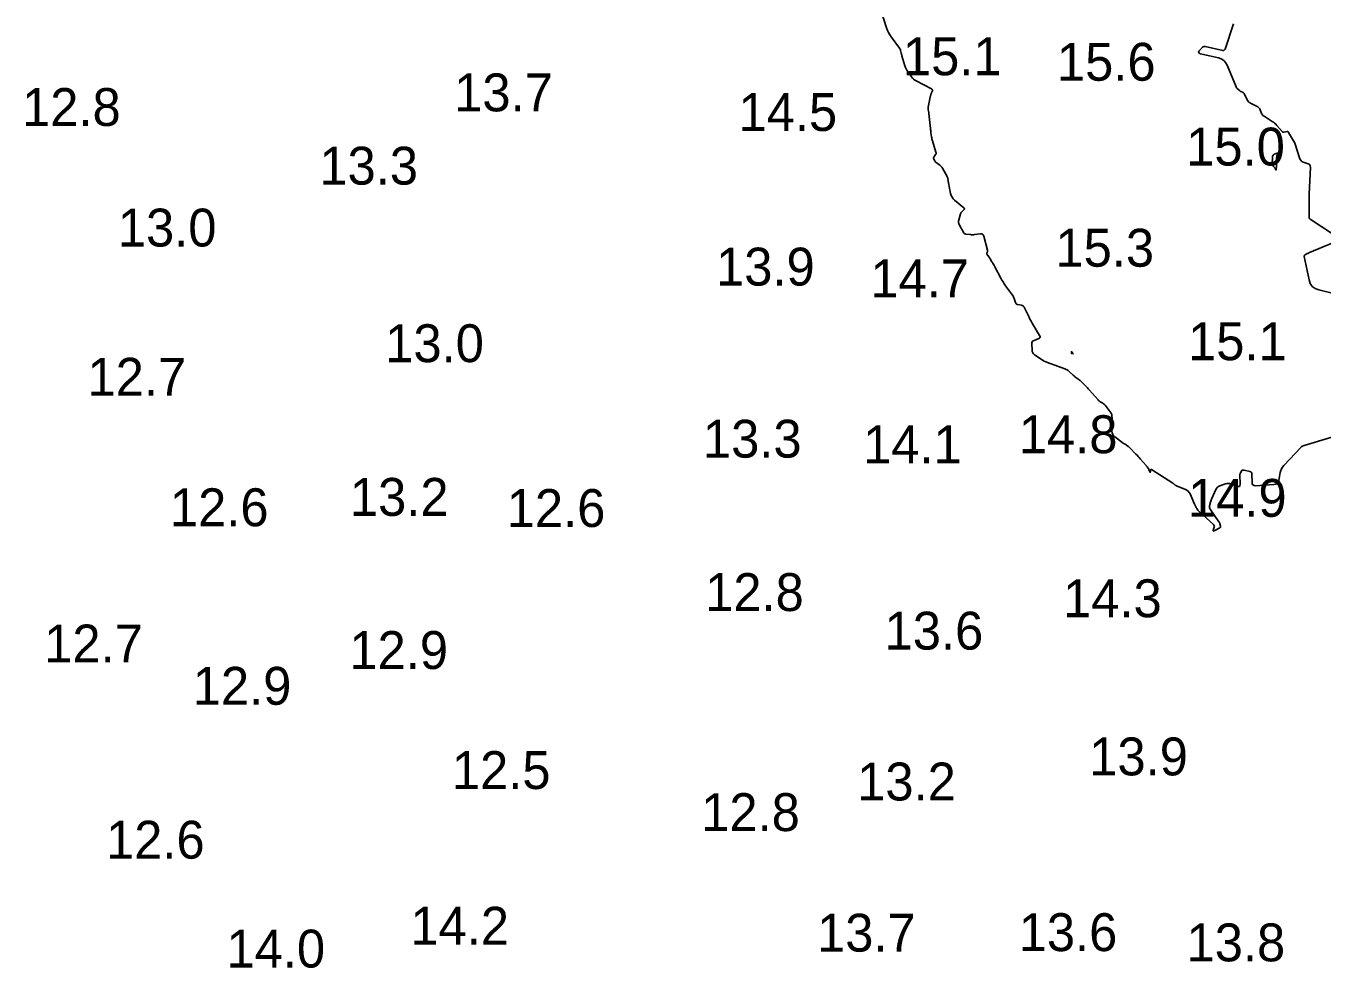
# Model space of a CAD drawing. Extents: x 1023796 to 1112670, y 656573 to 837340.
# Drawn here: x 1101102.5 to 1101273.4, y 688663.5 to 688787.8 of the extents above; entities that cross this region are included whole.
import ezdxf

# ---------------------------------------------------------------- set-up
doc = ezdxf.new("R2010")
doc.units = 0
doc.layers.add('V-CHAN-CONT-15FT', color=7, linetype='Continuous')
doc.layers.add('V-TOPO-SOUN', color=7, linetype='Continuous')

msp = doc.modelspace()

# ---------------------------------------------------------------- linework, layer by layer
at = {"layer": 'V-CHAN-CONT-15FT'}
for points in [[(1101277.51, 688734.4), (1101271.09, 688732.48), (1101271.05, 688732.47), (1101271.01, 688732.46), (1101270.98, 688732.44), (1101270.94, 688732.42), (1101270.8, 688732.34), (1101270.77, 688732.32), (1101270.74, 688732.3), (1101270.71, 688732.27), (1101270.68, 688732.24), (1101268.4, 688729.81), (1101268.23, 688729.61), (1101268.1, 688729.39), (1101268, 688729.16), (1101267.93, 688728.9), (1101267.73, 688727.86), (1101267.65, 688727.63), (1101267.52, 688727.46), (1101267.33, 688727.35), (1101267.09, 688727.31), (1101264.67, 688727.16), (1101264.47, 688727.18), (1101264.33, 688727.26), (1101264.24, 688727.4), (1101264.21, 688727.59), (1101264.19, 688728.69), (1101264.17, 688728.81), (1101264.12, 688728.91), (1101264.04, 688728.98), (1101263.92, 688729.02), (1101263.18, 688729.19), (1101263.15, 688729.19), (1101263.12, 688729.2), (1101263.09, 688729.2), (1101263.06, 688729.21), (1101262.94, 688729.22), (1101262.92, 688729.22), (1101262.89, 688729.21), (1101262.87, 688729.19), (1101262.86, 688729.17), (1101262.68, 688728.87), (1101262.65, 688728.81), (1101262.63, 688728.74), (1101262.62, 688728.68), (1101262.61, 688728.61), (1101262.63, 688727.34), (1101262.61, 688727.17), (1101262.54, 688727.07), (1101262.42, 688727.04), (1101262.25, 688727.08), (1101261.46, 688727.4), (1101261.27, 688727.45), (1101261.09, 688727.47), (1101260.9, 688727.46), (1101260.72, 688727.41), (1101259.98, 688727.14), (1101259.8, 688727.06), (1101259.66, 688726.95), (1101259.53, 688726.81), (1101259.44, 688726.65), (1101258.9, 688725.48), (1101258.85, 688725.36), (1101258.81, 688725.24), (1101258.77, 688725.12), (1101258.74, 688725), (1101258.62, 688724.5), (1101258.61, 688724.38), (1101258.62, 688724.26), (1101258.65, 688724.15), (1101258.71, 688724.04), (1101259.85, 688722.41), (1101259.9, 688722.34), (1101259.93, 688722.27), (1101259.96, 688722.2), (1101259.98, 688722.12), (1101260.07, 688721.81), (1101260.07, 688721.74), (1101260.06, 688721.67), (1101260.02, 688721.62), (1101259.96, 688721.58), (1101259.21, 688721.2), (1101259.14, 688721.17), (1101259.09, 688721.18), (1101259.08, 688721.22), (1101259.09, 688721.3), (1101259.22, 688721.7), (1101259.24, 688721.79), (1101259.23, 688721.88), (1101259.19, 688721.96), (1101259.13, 688722.03), (1101257.24, 688723.74), (1101257.19, 688723.79), (1101257.15, 688723.83), (1101257.11, 688723.88), (1101257.07, 688723.93), (1101256.92, 688724.16), (1101256.89, 688724.2), (1101256.86, 688724.25), (1101256.84, 688724.3), (1101256.82, 688724.35), (1101256.73, 688724.54), (1101256.71, 688724.59), (1101256.69, 688724.64), (1101256.67, 688724.69), (1101256.64, 688724.74), (1101256.03, 688726.07), (1101255.92, 688726.26), (1101255.78, 688726.42), (1101255.61, 688726.56), (1101255.42, 688726.66), (1101254.24, 688727.16), (1101254.2, 688727.18), (1101254.15, 688727.2), (1101254.11, 688727.22), (1101254.08, 688727.25), (1101253.93, 688727.37), (1101253.89, 688727.4), (1101253.85, 688727.42), (1101253.81, 688727.45), (1101253.77, 688727.48), (1101250.96, 688729.29), (1101250.91, 688729.32), (1101250.87, 688729.31), (1101250.85, 688729.29), (1101250.83, 688729.24), (1101250.8, 688728.98), (1101250.79, 688728.93), (1101250.77, 688728.92), (1101250.75, 688728.93), (1101250.73, 688728.97), (1101250.61, 688729.31), (1101250.59, 688729.36), (1101250.56, 688729.41), (1101250.54, 688729.45), (1101250.5, 688729.49), (1101250.37, 688729.66), (1101250.34, 688729.7), (1101250.31, 688729.74), (1101250.27, 688729.78), (1101250.24, 688729.82), (1101249.47, 688730.71), (1101249.33, 688730.88), (1101249.18, 688731.03), (1101249.04, 688731.19), (1101248.89, 688731.34), (1101248.06, 688732.18), (1101248.01, 688732.23), (1101247.97, 688732.27), (1101247.92, 688732.31), (1101247.87, 688732.35), (1101247.63, 688732.54), (1101247.6, 688732.56), (1101247.57, 688732.58), (1101247.53, 688732.6), (1101247.5, 688732.62), (1101247.35, 688732.68), (1101247.32, 688732.7), (1101247.28, 688732.72), (1101247.25, 688732.74), (1101247.22, 688732.76), (1101246.12, 688733.59), (1101245.95, 688733.75), (1101245.83, 688733.93), (1101245.76, 688734.14), (1101245.73, 688734.37), (1101245.76, 688736.12), (1101245.74, 688736.33), (1101245.7, 688736.53), (1101245.61, 688736.72), (1101245.5, 688736.9), (1101244.82, 688737.78), (1101244.76, 688737.86), (1101244.69, 688737.92), (1101244.62, 688737.98), (1101244.53, 688738.03), (1101244.2, 688738.23), (1101244.12, 688738.28), (1101244.04, 688738.34), (1101243.97, 688738.4), (1101243.91, 688738.47), (1101242.73, 688739.82), (1101242.62, 688739.94), (1101242.5, 688740.07), (1101242.39, 688740.19), (1101242.27, 688740.31), (1101241.7, 688740.86), (1101241.62, 688740.94), (1101241.53, 688741.02), (1101241.44, 688741.09), (1101241.35, 688741.16), (1101240.99, 688741.44), (1101240.9, 688741.5), (1101240.81, 688741.58), (1101240.73, 688741.65), (1101240.64, 688741.73), (1101240.09, 688742.24), (1101239.97, 688742.35), (1101239.83, 688742.44), (1101239.69, 688742.51), (1101239.54, 688742.58), (1101237.23, 688743.41), (1101237.01, 688743.5), (1101236.8, 688743.6), (1101236.59, 688743.72), (1101236.39, 688743.85), (1101235.53, 688744.44), (1101235.39, 688744.56), (1101235.29, 688744.7), (1101235.22, 688744.86), (1101235.2, 688745.05), (1101235.16, 688745.88), (1101235.18, 688746.03), (1101235.23, 688746.16), (1101235.32, 688746.26), (1101235.46, 688746.33), (1101236.07, 688746.57), (1101236.19, 688746.64), (1101236.26, 688746.73), (1101236.26, 688746.84), (1101236.2, 688746.97), (1101235.34, 688748.38), (1101235.2, 688748.62), (1101235.06, 688748.87), (1101234.92, 688749.13), (1101234.8, 688749.38), (1101234.15, 688750.71), (1101234.09, 688750.81), (1101234.01, 688750.88), (1101233.91, 688750.94), (1101233.8, 688750.97), (1101233.31, 688751.05), (1101233.2, 688751.09), (1101233.11, 688751.14), (1101233.05, 688751.23), (1101233, 688751.33), (1101232.85, 688751.84), (1101232.81, 688751.96), (1101232.76, 688752.08), (1101232.7, 688752.19), (1101232.63, 688752.3), (1101231.7, 688753.55), (1101231.53, 688753.79), (1101231.37, 688754.04), (1101231.21, 688754.3), (1101231.07, 688754.56), (1101230.31, 688756.03), (1101230.27, 688756.09), (1101230.24, 688756.15), (1101230.21, 688756.21), (1101230.18, 688756.26), (1101230.04, 688756.49), (1101230.01, 688756.55), (1101229.97, 688756.61), (1101229.94, 688756.66), (1101229.91, 688756.72), (1101229.68, 688757.1), (1101229.64, 688757.17), (1101229.59, 688757.24), (1101229.55, 688757.3), (1101229.5, 688757.37), (1101229.27, 688757.67), (1101229.25, 688757.71), (1101229.23, 688757.76), (1101229.23, 688757.8), (1101229.24, 688757.85), (1101229.3, 688758.04), (1101229.31, 688758.08), (1101229.32, 688758.13), (1101229.32, 688758.18), (1101229.31, 688758.23), (1101228.82, 688760.1), (1101228.76, 688760.25), (1101228.67, 688760.35), (1101228.55, 688760.4), (1101228.39, 688760.4), (1101227.6, 688760.29), (1101227.47, 688760.28), (1101227.34, 688760.27), (1101227.21, 688760.28), (1101227.08, 688760.29), (1101226.48, 688760.36), (1101226.4, 688760.38), (1101226.33, 688760.41), (1101226.26, 688760.46), (1101226.21, 688760.53), (1101226.03, 688760.83), (1101225.99, 688760.91), (1101225.94, 688760.98), (1101225.9, 688761.06), (1101225.85, 688761.14), (1101225.57, 688761.63), (1101225.52, 688761.74), (1101225.49, 688761.85), (1101225.49, 688761.97), (1101225.51, 688762.08), (1101225.78, 688763.02), (1101225.81, 688763.11), (1101225.85, 688763.19), (1101225.9, 688763.26), (1101225.96, 688763.33), (1101226.22, 688763.58), (1101226.27, 688763.65), (1101226.28, 688763.71), (1101226.26, 688763.77), (1101226.21, 688763.83), (1101224.98, 688764.85), (1101224.79, 688765.03), (1101224.64, 688765.23), (1101224.53, 688765.46), (1101224.46, 688765.71), (1101224.18, 688767.13), (1101224.16, 688767.2), (1101224.15, 688767.27), (1101224.14, 688767.34), (1101224.13, 688767.41), (1101224.08, 688767.7), (1101224.07, 688767.77), (1101224.04, 688767.84), (1101224.02, 688767.9), (1101223.99, 688767.97), (1101223.37, 688769.07), (1101223.3, 688769.18), (1101223.23, 688769.28), (1101223.14, 688769.36), (1101223.04, 688769.45), (1101222.53, 688769.82), (1101222.48, 688769.87), (1101222.43, 688769.92), (1101222.39, 688769.97), (1101222.36, 688770.03), (1101222.23, 688770.27), (1101222.2, 688770.33), (1101222.2, 688770.39), (1101222.21, 688770.45), (1101222.24, 688770.51), (1101222.46, 688770.85), (1101222.5, 688770.93), (1101222.53, 688771.01), (1101222.53, 688771.09), (1101222.51, 688771.18), (1101222.06, 688772.65), (1101222.02, 688772.78), (1101221.99, 688772.92), (1101221.96, 688773.05), (1101221.94, 688773.19), (1101221.86, 688773.74), (1101221.84, 688773.88), (1101221.83, 688774.02), (1101221.81, 688774.16), (1101221.8, 688774.3), (1101221.6, 688776.27), (1101221.59, 688776.34), (1101221.58, 688776.41), (1101221.57, 688776.48), (1101221.56, 688776.55), (1101221.51, 688776.82), (1101221.5, 688776.89), (1101221.5, 688776.96), (1101221.5, 688777.02), (1101221.51, 688777.09), (1101221.82, 688778.64), (1101221.83, 688778.71), (1101221.85, 688778.78), (1101221.88, 688778.85), (1101221.9, 688778.92), (1101222.06, 688779.28), (1101222.07, 688779.3), (1101222.07, 688779.33), (1101222.07, 688779.35), (1101222.06, 688779.37), (1101222.01, 688779.46), (1101222, 688779.48), (1101221.98, 688779.5), (1101221.97, 688779.51), (1101221.95, 688779.53), (1101219.91, 688780.57), (1101219.73, 688780.68), (1101219.57, 688780.81), (1101219.42, 688780.95), (1101219.29, 688781.11), (1101218.8, 688781.81), (1101218.69, 688781.98), (1101218.59, 688782.17), (1101218.51, 688782.36), (1101218.44, 688782.56), (1101218.04, 688783.87), (1101218.02, 688783.96), (1101217.99, 688784.04), (1101217.97, 688784.13), (1101217.94, 688784.22), (1101217.85, 688784.58), (1101217.83, 688784.67), (1101217.79, 688784.75), (1101217.75, 688784.83), (1101217.7, 688784.91), (1101216.62, 688786.38), (1101216.43, 688786.66), (1101216.27, 688786.95), (1101216.13, 688787.25), (1101216.01, 688787.57), (1101214.88, 688791.02)], [(1101261.77, 688788.12), (1101260.66, 688784.78), (1101260.65, 688784.75), (1101260.63, 688784.72), (1101260.61, 688784.7), (1101260.58, 688784.68), (1101260.47, 688784.61), (1101260.44, 688784.6), (1101260.42, 688784.59), (1101260.39, 688784.59), (1101260.35, 688784.59), (1101258.04, 688785.12), (1101257.94, 688785.13), (1101257.85, 688785.12), (1101257.76, 688785.08), (1101257.68, 688785.01), (1101257.26, 688784.57), (1101257.25, 688784.56), (1101257.24, 688784.55), (1101257.23, 688784.54), (1101257.22, 688784.52), (1101257.17, 688784.46), (1101257.16, 688784.45), (1101257.16, 688784.44), (1101257.16, 688784.43), (1101257.16, 688784.42), (1101257.17, 688784.37), (1101257.17, 688784.35), (1101257.18, 688784.34), (1101257.19, 688784.33), (1101257.19, 688784.32), (1101257.3, 688784.21), (1101257.33, 688784.19), (1101257.35, 688784.17), (1101257.38, 688784.16), (1101257.41, 688784.15), (1101259.78, 688783.61), (1101260.16, 688783.48), (1101260.47, 688783.27), (1101260.72, 688783), (1101260.92, 688782.65), (1101262.1, 688779.81), (1101262.13, 688779.74), (1101262.17, 688779.68), (1101262.22, 688779.62), (1101262.27, 688779.57), (1101262.5, 688779.35), (1101262.55, 688779.31), (1101262.6, 688779.27), (1101262.66, 688779.23), (1101262.72, 688779.2), (1101262.97, 688779.08), (1101263.03, 688779.05), (1101263.08, 688779.01), (1101263.13, 688778.96), (1101263.16, 688778.9), (1101263.56, 688778.09), (1101263.64, 688777.94), (1101263.75, 688777.81), (1101263.87, 688777.71), (1101264.02, 688777.62), (1101264.97, 688777.15), (1101265.08, 688777.08), (1101265.17, 688777), (1101265.24, 688776.9), (1101265.29, 688776.78), (1101265.47, 688776.29), (1101265.53, 688776.17), (1101265.6, 688776.07), (1101265.68, 688775.98), (1101265.79, 688775.91), (1101266.86, 688775.23), (1101267.03, 688775.12), (1101267.19, 688774.99), (1101267.34, 688774.86), (1101267.48, 688774.71), (1101268.17, 688773.92), (1101268.23, 688773.87), (1101268.3, 688773.83), (1101268.37, 688773.82), (1101268.45, 688773.83), (1101268.78, 688773.9), (1101268.86, 688773.91), (1101268.92, 688773.89), (1101268.98, 688773.85), (1101269.03, 688773.79), (1101269.82, 688772.45), (1101269.82, 688772.44), (1101269.83, 688772.43), (1101269.83, 688772.43), (1101269.83, 688772.42), (1101269.85, 688772.37), (1101269.86, 688772.35), (1101270.52, 688770.29), (1101270.59, 688770.14), (1101270.68, 688770.02), (1101270.8, 688769.93), (1101270.95, 688769.86), (1101271.6, 688769.65), (1101271.74, 688769.58), (1101271.84, 688769.48), (1101271.89, 688769.36), (1101271.91, 688769.2), (1101271.76, 688765.65), (1101271.75, 688765.37), (1101271.74, 688765.1), (1101271.74, 688764.82), (1101271.74, 688764.54), (1101271.74, 688762.98), (1101271.74, 688762.92), (1101271.74, 688762.86), (1101271.74, 688762.8), (1101271.74, 688762.74), (1101271.76, 688762.51), (1101271.76, 688762.45), (1101271.78, 688762.4), (1101271.82, 688762.36), (1101271.86, 688762.33), (1101274.95, 688760.29)], [(1101274.85, 688759.21), (1101271.79, 688757.92), (1101271.72, 688757.88), (1101271.64, 688757.85), (1101271.57, 688757.82), (1101271.5, 688757.78), (1101271.21, 688757.64), (1101271.15, 688757.6), (1101271.11, 688757.55), (1101271.09, 688757.48), (1101271.1, 688757.41), (1101271.73, 688754.33), (1101271.89, 688753.85), (1101272.16, 688753.46), (1101272.54, 688753.18), (1101273.02, 688752.99), (1101303.21, 688745.53)]]:
    msp.add_lwpolyline(points, dxfattribs=at)
for points in [[(1101267.46, 688770.53), (1101267.45, 688770.46), (1101267.45, 688770.39), (1101267.43, 688769.66), (1101267.43, 688769.58), (1101267.42, 688769.49), (1101267.42, 688769.4), (1101267.42, 688769.32), (1101267.4, 688768.87), (1101267.4, 688768.84), (1101267.39, 688768.83), (1101267.37, 688768.84), (1101267.36, 688768.86), (1101267.28, 688769.01), (1101267.26, 688769.04), (1101267.24, 688769.08), (1101267.22, 688769.11), (1101267.19, 688769.14), (1101267.05, 688769.3), (1101266.99, 688769.37), (1101266.9, 688769.46), (1101266.89, 688769.49), (1101266.87, 688769.51), (1101266.87, 688769.54), (1101266.86, 688769.57), (1101266.89, 688770.53), (1101266.89, 688770.58), (1101266.91, 688770.63), (1101266.93, 688770.67), (1101266.96, 688770.71), (1101267.1, 688770.86), (1101267.14, 688770.89), (1101267.18, 688770.92), (1101267.22, 688770.95), (1101267.27, 688770.96), (1101267.53, 688771.04), (1101267.58, 688771.05), (1101267.61, 688771.04), (1101267.62, 688771.01), (1101267.61, 688770.96), (1101267.5, 688770.67), (1101267.48, 688770.6)], [(1101240.55, 688744.67), (1101240.55, 688744.66), (1101240.56, 688744.65), (1101240.58, 688744.57), (1101240.58, 688744.56), (1101240.58, 688744.55), (1101240.57, 688744.55), (1101240.56, 688744.55), (1101240.44, 688744.59), (1101240.42, 688744.6), (1101240.41, 688744.62), (1101240.4, 688744.64), (1101240.39, 688744.66), (1101240.39, 688744.84), (1101240.39, 688744.85), (1101240.39, 688744.85), (1101240.39, 688744.85), (1101240.4, 688744.85), (1101240.43, 688744.83), (1101240.43, 688744.83), (1101240.44, 688744.83), (1101240.44, 688744.82), (1101240.45, 688744.81), (1101240.51, 688744.75), (1101240.52, 688744.75), (1101240.52, 688744.74), (1101240.53, 688744.73), (1101240.53, 688744.72), (1101240.54, 688744.69), (1101240.55, 688744.68)]]:
    msp.add_lwpolyline(points, close=True, dxfattribs=at)

# ---------------------------------------------------------------- texts
at = {"layer": 'V-TOPO-SOUN'}
for s, p in [('15.1 ', (1101218.17, 688781.32)), ('15.6 ', (1101238.48, 688780.6)), ('13.7 ', (1101158.98, 688776.56)), ('12.8 ', (1101101.99, 688774.63)), ('14.5 ', (1101196.48, 688773.97)), ('15.0 ', (1101255.53, 688769.41)), ('13.3 ', (1101141.2, 688766.89)), ('13.0 ', (1101114.62, 688758.72)), ('15.3 ', (1101238.28, 688756.06)), ('13.9 ', (1101193.52, 688753.57)), ('14.7 ', (1101213.87, 688752.02)), ('13.0 ', (1101149.89, 688743.46)), ('15.1 ', (1101255.77, 688743.72)), ('12.7 ', (1101110.62, 688739.03)), ('13.3 ', (1101191.79, 688730.86)), ('14.8 ', (1101233.45, 688731.45)), ('14.1 ', (1101212.92, 688730.11)), ('12.6 ', (1101121.49, 688721.81)), ('13.2 ', (1101145.23, 688723.18)), ('14.9 ', (1101255.76, 688723.05)), ('12.6 ', (1101165.91, 688721.71)), ('12.8 ', (1101192.08, 688710.62)), ('14.3 ', (1101239.29, 688709.8)), ('13.6 ', (1101215.75, 688705.53)), ('12.7 ', (1101104.91, 688703.83)), ('12.9 ', (1101145.16, 688702.97)), ('12.9 ', (1101124.5, 688698.25)), ('13.9 ', (1101242.74, 688688.93)), ('12.5 ', (1101158.68, 688687.13)), ('13.2 ', (1101212.13, 688685.62)), ('12.8 ', (1101191.56, 688681.58)), ('12.6 ', (1101113.06, 688677.94)), ('14.2 ', (1101153.2, 688666.59)), ('13.7 ', (1101206.84, 688665.67)), ('13.6 ', (1101233.43, 688665.74)), ('13.8 ', (1101255.57, 688664.39)), ('14.0 ', (1101128.95, 688663.57))]:
    msp.add_text(s, height=5, dxfattribs=at).set_placement(p)

doc.saveas('drawing.dxf')
